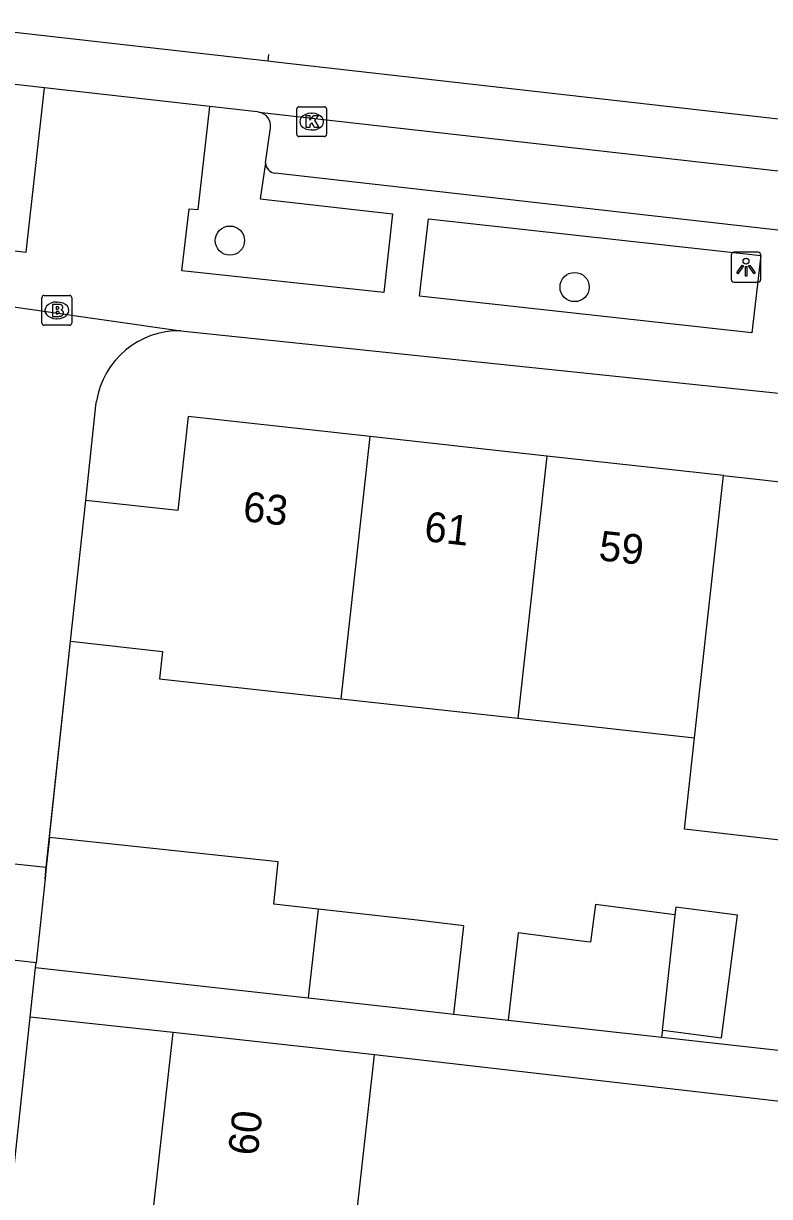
# Model space of a CAD drawing. Extents: x 161928 to 163055, y 386475 to 387428.
# Drawn here: x 162587.13 to 162612.14, y 387326.55 to 387365.89 of the extents above; entities that cross this region are included whole.
import ezdxf

# ---------------------------------------------------------------- set-up
doc = ezdxf.new("R2010")
doc.units = 0
for name, color, linetype in [('IMGEO_Boom', 7, 'Continuous'), ('IMGEO_Brandkraan', 7, 'Continuous'), ('IMGEO_Kolk', 7, 'Continuous'), ('IMGEO_Lichtpunt', 7, 'Continuous'), ('IMGEO_Muur', 7, 'Continuous'), ('IMGEO_Pand', 7, 'Continuous'), ('IMGEO_Pand_nummerreeks', 7, 'Continuous'), ('IMGEO_Parkeervlak_open', 7, 'Continuous'), ('IMGEO_Rijbaan_lokaal_gesloten', 7, 'Continuous'), ('IMGEO_Rijbaan_lokaal_open', 7, 'Continuous'), ('IMGEO_Voetpad_open', 7, 'Continuous')]:
    doc.layers.add(name, color=color, linetype=linetype)

msp = doc.modelspace()

# ---------------------------------------------------------------- linework, layer by layer
at = {"layer": 'IMGEO_Boom'}
for centre in [(162594.048, 387358.606), (162605.607, 387357.048)]:
    msp.add_circle(centre, 0.489, dxfattribs=at)
at = {"layer": 'IMGEO_Brandkraan'}
for p, q in [((162587.746, 387355.84), (162587.746, 387356.692)), ((162587.821, 387356.766), (162588.673, 387356.766)), ((162588.234, 387356.546), (162588.259, 387356.546)), ((162588.747, 387356.692), (162588.747, 387355.84)), ((162588.257, 387355.986), (162588.232, 387355.986)), ((162588.673, 387355.766), (162587.821, 387355.766))]:
    msp.add_line(p, q, dxfattribs=at)
for points in [[(162587.746, 387355.84), (162587.746, 387356.692)], [(162587.821, 387356.766), (162588.673, 387356.766)], [(162588.094, 387356.466), (162588.094, 387356.066), (162588.307, 387356.066)], [(162588.325, 387356.466), (162588.094, 387356.466)], [(162588.273, 387356.385), (162588.219, 387356.385), (162588.219, 387356.309)], [(162588.747, 387356.692), (162588.747, 387355.84)], [(162588.219, 387356.309), (162588.272, 387356.309)], [(162588.281, 387356.233), (162588.219, 387356.233), (162588.219, 387356.152)], [(162588.219, 387356.152), (162588.281, 387356.152)], [(162588.673, 387355.766), (162587.821, 387355.766)]]:
    msp.add_lwpolyline(points, dxfattribs=at)
for centre, radius, start, end in [((162587.823, 387356.69), 0.0765, 91.552, 178.448), ((162587.823, 387356.69), 0.0765, 91.552, 178.448), ((162588.274, 387356.347), 0.0379, 267.8285, 90.9355), ((162588.329, 387356.321), 0.145, 59.4692, 91.5367), ((162588.354, 387356.368), 0.0922, 285.5137, 58.1501), ((162588.671, 387356.69), 0.0765, 1.552, 88.448), ((162588.671, 387356.69), 0.0765, 1.552, 88.448), ((162588.282, 387356.192), 0.0404, 269.8759, 90.5077), ((162588.313, 387356.317), 0.251, 268.6676, 293.5347), ((162588.359, 387356.176), 0.105, 301.3115, 78.989), ((162587.823, 387355.842), 0.0765, 181.552, 268.448), ((162587.823, 387355.842), 0.0765, 181.552, 268.448), ((162588.671, 387355.842), 0.0765, 271.552, 358.448), ((162588.671, 387355.842), 0.0765, 271.552, 358.448)]:
    msp.add_arc(centre, radius, start, end, dxfattribs=at)
for centre, major_axis, ratio, start_param, end_param in [((162588.233, 387356.266), (-0.387, 0.002), 0.722429, 4.712389, 7.853982), ((162588.258, 387356.266), (-0.39, 0.002), 0.717154, 1.570796, 4.712389)]:
    msp.add_ellipse(centre, major_axis=major_axis, ratio=ratio, start_param=start_param, end_param=end_param, dxfattribs=at)
at = {"layer": 'IMGEO_Kolk'}
for p, q in [((162596.364, 387363.096), (162597.216, 387363.096)), ((162596.289, 387362.17), (162596.289, 387363.022)), ((162596.777, 387362.876), (162596.802, 387362.876)), ((162597.29, 387363.022), (162597.29, 387362.17)), ((162596.8, 387362.316), (162596.775, 387362.316)), ((162597.216, 387362.096), (162596.364, 387362.096))]:
    msp.add_line(p, q, dxfattribs=at)
for points in [[(162596.364, 387363.096), (162597.216, 387363.096)], [(162596.289, 387362.17), (162596.289, 387363.022)], [(162596.61, 387362.796), (162596.733, 387362.796), (162596.733, 387362.645), (162596.863, 387362.796), (162597.027, 387362.796), (162596.881, 387362.645), (162597.034, 387362.396), (162596.882, 387362.396), (162596.797, 387362.56), (162596.733, 387362.493), (162596.733, 387362.396), (162596.61, 387362.396), (162596.61, 387362.796)], [(162597.29, 387363.022), (162597.29, 387362.17)], [(162597.216, 387362.096), (162596.364, 387362.096)]]:
    msp.add_lwpolyline(points, dxfattribs=at)
for centre, start, end in [((162596.366, 387363.02), 91.552, 178.448), ((162596.366, 387363.02), 91.552, 178.448), ((162597.214, 387363.02), 1.552, 88.448), ((162597.214, 387363.02), 1.552, 88.448), ((162596.366, 387362.172), 181.552, 268.448), ((162596.366, 387362.172), 181.552, 268.448), ((162597.214, 387362.172), 271.552, 358.448), ((162597.214, 387362.172), 271.552, 358.448)]:
    msp.add_arc(centre, 0.0765, start, end, dxfattribs=at)
for centre, major_axis, ratio, start_param, end_param in [((162596.776, 387362.596), (-0.387, 0.002), 0.722429, 4.712389, 7.853982), ((162596.801, 387362.596), (-0.39, 0.002), 0.717154, 1.570796, 4.712389)]:
    msp.add_ellipse(centre, major_axis=major_axis, ratio=ratio, start_param=start_param, end_param=end_param, dxfattribs=at)
at = {"layer": 'IMGEO_Lichtpunt'}
for p, q in [((162610.856, 387358.119), (162610.856, 387357.312)), ((162610.856, 387358.119), (162610.856, 387357.312)), ((162611.758, 387358.214), (162610.95, 387358.214)), ((162611.758, 387358.214), (162610.95, 387358.214)), ((162611.852, 387357.312), (162611.852, 387358.119)), ((162611.852, 387357.312), (162611.852, 387358.119)), ((162610.95, 387357.218), (162611.758, 387357.218)), ((162610.95, 387357.218), (162611.758, 387357.218))]:
    msp.add_line(p, q, dxfattribs=at)
for points in [[(162611.23, 387357.783), (162611.269, 387357.755), (162611.081, 387357.493), (162611.043, 387357.52), (162611.23, 387357.783)], [(162611.332, 387357.735), (162611.379, 387357.735), (162611.379, 387357.413), (162611.332, 387357.413), (162611.332, 387357.735)], [(162611.442, 387357.755), (162611.48, 387357.782), (162611.667, 387357.52), (162611.628, 387357.492), (162611.442, 387357.755)]]:
    msp.add_lwpolyline(points, dxfattribs=at)
msp.add_circle((162611.355, 387357.917), 0.0994, dxfattribs=at)
for centre, start, end in [((162610.95, 387358.119), 90, 180), ((162610.95, 387358.119), 90, 180), ((162611.758, 387358.119), 0, 90), ((162611.758, 387358.119), 0, 90), ((162610.95, 387357.312), 180, 270), ((162610.95, 387357.312), 180, 270), ((162611.758, 387357.312), 270, 0), ((162611.758, 387357.312), 270, 360)]:
    msp.add_arc(centre, 0.0946, start, end, dxfattribs=at)
at = {"layer": 'IMGEO_Muur'}
for points in [[(162587.892, 387337.59), (162588.705, 387345.171)], [(162587.851, 387337.208), (162587.892, 387337.59)]]:
    msp.add_lwpolyline(points, dxfattribs=at)
at = {"layer": 'IMGEO_Pand'}
for points in [[(162598.748, 387352.032), (162592.652, 387352.704), (162592.304, 387349.553), (162589.212, 387349.894)], [(162597.779, 387343.24), (162598.748, 387352.032)], [(162604.671, 387351.38), (162598.748, 387352.032)], [(162604.671, 387351.38), (162603.701, 387342.587)], [(162610.594, 387350.727), (162604.671, 387351.38)], [(162609.625, 387341.934), (162610.594, 387350.727)], [(162610.594, 387350.727), (162616.518, 387350.074)], [(162588.705, 387345.171), (162589.212, 387349.894)], [(162588.705, 387345.171), (162591.784, 387344.832), (162591.682, 387343.912), (162596.652, 387343.364), (162597.779, 387343.24)], [(162597.779, 387343.24), (162603.701, 387342.587)], [(162603.701, 387342.587), (162609.625, 387341.934)], [(162615.208, 387338.183), (162609.287, 387338.866), (162609.625, 387341.934)], [(162588, 387338.595), (162587.892, 387337.59)], [(162597.002, 387336.188), (162595.518, 387336.353), (162595.67, 387337.772), (162588, 387338.595)], [(162587.892, 387337.59), (162587.851, 387337.208), (162587.548, 387334.385)], [(162608.97, 387335.992), (162606.305, 387336.344), (162606.138, 387335.078), (162605.749, 387335.129), (162603.709, 387335.398), (162603.382, 387332.466)], [(162597.002, 387336.188), (162596.674, 387333.214)], [(162601.557, 387332.67), (162601.887, 387335.627), (162600.325, 387335.818), (162597.002, 387336.188)], [(162608.97, 387335.992), (162608.545, 387332.131), (162608.56, 387332.129)], [(162608.56, 387332.129), (162610.531, 387331.868), (162611.074, 387335.98), (162608.999, 387336.254), (162608.97, 387335.992)], [(162587.532, 387334.232), (162587.548, 387334.385)], [(162587.532, 387334.232), (162596.674, 387333.214)], [(162596.674, 387333.214), (162599.993, 387332.844), (162601.557, 387332.67)], [(162603.382, 387332.466), (162608.533, 387331.892)], [(162591.46, 387325.947), (162592.14, 387332.054)], [(162598.899, 387331.301), (162597.11, 387331.5), (162592.14, 387332.054)], [(162608.533, 387331.892), (162608.56, 387332.129)], [(162598.22, 387325.194), (162598.899, 387331.301)]]:
    msp.add_lwpolyline(points, dxfattribs=at)
at = {"layer": 'IMGEO_Parkeervlak_open'}
msp.add_lwpolyline([(162595.241, 387361.219), (162595.408, 387362.392)], dxfattribs=at)
msp.add_arc((162594.937, 387362.449), 0.474, 353.0882, 80.0897, dxfattribs=at)
at = {"layer": 'IMGEO_Rijbaan_lokaal_gesloten'}
for points in [[(162595.315, 387364.634), (162595.593, 387364.603), (162623.977, 387361.386), (162641.459, 387359.428)], [(162587.829, 387363.728), (162584.067, 387364.153)], [(162593.377, 387363.101), (162587.829, 387363.728)], [(162595.019, 387362.916), (162594.963, 387362.922), (162593.377, 387363.101)], [(162595.019, 387362.916), (162623.809, 387359.664), (162641.228, 387357.668)]]:
    msp.add_lwpolyline(points, dxfattribs=at)
at = {"layer": 'IMGEO_Rijbaan_lokaal_open'}
for points in [[(162584.067, 387364.153), (162584.254, 387365.888), (162595.315, 387364.634)], [(162595.339, 387364.846), (162595.315, 387364.634)]]:
    msp.add_lwpolyline(points, dxfattribs=at)
at = {"layer": 'IMGEO_Voetpad_open'}
for points in [[(162577.594, 387359.332), (162587.211, 387358.223), (162587.829, 387363.728)], [(162595.241, 387361.219), (162595.068, 387360.011), (162599.495, 387359.499), (162599.212, 387356.87), (162592.431, 387357.598), (162592.677, 387359.671), (162592.987, 387359.652), (162593.377, 387363.101)], [(162640.728, 387355.754), (162623.662, 387357.685), (162595.565, 387360.869)], [(162600.404, 387356.739), (162600.706, 387359.34), (162611.855, 387358.105), (162611.551, 387355.51), (162600.404, 387356.739)], [(162584.997, 387356.639), (162592.401, 387355.586)], [(162592.401, 387355.586), (162622.852, 387352.401), (162642.295, 387350.239)], [(162589.212, 387349.894), (162589.554, 387353.078), (162589.573, 387353.219)], [(162588, 387338.595), (162588.705, 387345.171)], [(162583.887, 387338.014), (162587.892, 387337.59)], [(162587.548, 387334.385), (162583.209, 387334.879)], [(162587.353, 387332.568), (162587.532, 387334.232)], [(162580.664, 387273.045), (162583.255, 387294.388), (162587.353, 387332.568)], [(162592.14, 387332.054), (162587.353, 387332.568)], [(162601.557, 387332.67), (162603.382, 387332.466)], [(162608.533, 387331.892), (162628.768, 387329.637)], [(162612.677, 387325.958), (162613.165, 387329.655), (162598.899, 387331.301)]]:
    msp.add_lwpolyline(points, dxfattribs=at)
for centre, radius, start, end in [((162595.603, 387361.229), 0.362, 181.6049, 263.9768), ((162592.348, 387352.776), 2.81, 88.9184, 170.9394)]:
    msp.add_arc(centre, radius, start, end, dxfattribs=at)

# ---------------------------------------------------------------- texts
at = {"layer": 'IMGEO_Pand_nummerreeks'}
for s, rotation, p in [('63', 353.7113, (162594.455, 387349.206)), ('61', 353.7113, (162600.534, 387348.535)), ('59', 353.7113, (162606.387, 387347.891)), ('60', 83.6454, (162594.976, 387327.893))]:
    msp.add_text(s, height=1, rotation=rotation, dxfattribs=at).set_placement(p)

doc.saveas('drawing.dxf')
